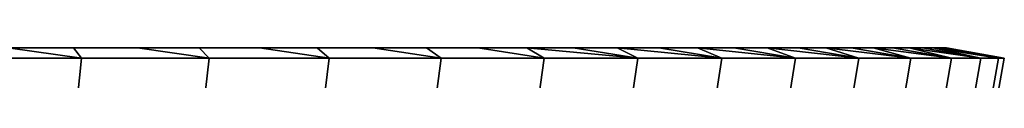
# Model space of a CAD drawing. Header units: metres. Extents: x -109 to 109, y -100 to 76.
# Tile 337 of 337: x 94.499 to 109, y 49.026 to 49.5. Entities that reach past the tile are written whole.
import ezdxf

# ---------------------------------------------------------------- set-up
doc = ezdxf.new("R2010")
doc.units = ezdxf.units.M
doc.layers.add('solid_21062310', color=7, linetype='CONTINUOUS')

msp = doc.modelspace()

# ---------------------------------------------------------------- linework, layer by layer
at = {"layer": 'solid_21062310'}
for points in [[(106.742775, 49.5, 9.330058), (76.964729, 49.5, 9.137949), (46.257225, 49.5, 9.330058)], [(46.257225, 49.5, -9.330058), (76.035271, 49.5, -9.137949), (106.742775, 49.5, -9.330058)], [(46.626232, 49.5, -10.451293), (46.257225, 49.5, -9.330058), (106.742775, 49.5, -9.330058), (106.373772, 49.5, -10.451293)], [(106.373772, 49.5, 10.451293), (106.742775, 49.5, 9.330058), (46.257225, 49.5, 9.330058), (46.626232, 49.5, 10.451293)], [(47.038429, 49.5, -11.561517), (46.626232, 49.5, -10.451293), (106.373772, 49.5, -10.451293), (105.961571, 49.5, -11.561517)], [(105.961571, 49.5, 11.561517), (106.373772, 49.5, 10.451293), (46.626232, 49.5, 10.451293), (47.038429, 49.5, 11.561517)], [(47.492268, 49.5, -12.657188), (47.038429, 49.5, -11.561517), (105.961571, 49.5, -11.561517), (105.507729, 49.5, -12.657188)], [(105.507729, 49.5, 12.657188), (105.961571, 49.5, 11.561517), (47.038429, 49.5, 11.561517), (47.492268, 49.5, 12.657188)], [(47.985847, 49.5, -13.733713), (47.492268, 49.5, -12.657188), (105.507729, 49.5, -12.657188), (105.014153, 49.5, -13.733713)], [(105.014153, 49.5, 13.733713), (105.507729, 49.5, 12.657188), (47.492268, 49.5, 12.657188), (47.985847, 49.5, 13.733713)], [(48.517765, 49.5, -14.787492), (47.985847, 49.5, -13.733713), (105.014153, 49.5, -13.733713), (104.482231, 49.5, -14.787492)], [(104.482231, 49.5, 14.787492), (105.014153, 49.5, 13.733713), (47.985847, 49.5, 13.733713), (48.517765, 49.5, 14.787492)], [(49.090477, 49.5, -15.823219), (48.517765, 49.5, -14.787492), (104.482231, 49.5, -14.787492), (103.909523, 49.5, -15.823219)], [(103.909523, 49.5, 15.823219), (104.482231, 49.5, 14.787492), (48.517765, 49.5, 14.787492), (49.090477, 49.5, 15.823219)], [(49.702553, 49.5, -16.838882), (49.090477, 49.5, -15.823219), (103.909523, 49.5, -15.823219), (103.297447, 49.5, -16.838882)], [(103.297447, 49.5, 16.838882), (103.909523, 49.5, 15.823219), (49.090477, 49.5, 15.823219), (49.702553, 49.5, 16.838882)], [(50.351395, 49.5, -17.830261), (49.702553, 49.5, -16.838882), (103.297447, 49.5, -16.838882), (102.648605, 49.5, -17.830261)], [(102.648605, 49.5, 17.830261), (103.297447, 49.5, 16.838882), (49.702553, 49.5, 16.838882), (50.351395, 49.5, 17.830261)], [(51.03458, 49.5, -18.793356), (50.351395, 49.5, -17.830261), (102.648605, 49.5, -17.830261), (101.965416, 49.5, -18.793356)], [(101.965416, 49.5, 18.793356), (102.648605, 49.5, 17.830261), (50.351395, 49.5, 17.830261), (51.03458, 49.5, 18.793356)], [(51.754696, 49.5, -19.731445), (51.03458, 49.5, -18.793356), (101.965416, 49.5, -18.793356), (101.245308, 49.5, -19.731445)], [(101.245308, 49.5, 19.731445), (101.965416, 49.5, 18.793356), (51.03458, 49.5, 18.793356), (51.754696, 49.5, 19.731445)], [(52.511185, 49.5, -20.64431), (51.754696, 49.5, -19.731445), (101.245308, 49.5, -19.731445), (100.488815, 49.5, -20.64431)], [(100.488815, 49.5, 20.64431), (101.245308, 49.5, 19.731445), (51.754696, 49.5, 19.731445), (52.511185, 49.5, 20.64431)], [(52.511185, 49.5, -20.64431), (100.488815, 49.5, -20.64431), (99.69915, 49.5, -21.5282)], [(52.511185, 49.5, -20.64431), (99.69915, 49.5, -21.5282), (53.30085, 49.5, -21.5282)], [(100.488815, 49.5, 20.64431), (52.511185, 49.5, 20.64431), (53.30085, 49.5, 21.5282)], [(53.30085, 49.5, -21.5282), (99.69915, 49.5, -21.5282), (98.879517, 49.5, -22.379364)], [(53.30085, 49.5, -21.5282), (98.879517, 49.5, -22.379364), (54.120483, 49.5, -22.379364)], [(99.69915, 49.5, 21.5282), (53.30085, 49.5, 21.5282), (54.120483, 49.5, 22.379364)], [(100.488815, 49.5, 20.64431), (53.30085, 49.5, 21.5282), (99.69915, 49.5, 21.5282)], [(54.120483, 49.5, -22.379364), (98.879517, 49.5, -22.379364), (98.028313, 49.5, -23.199028)], [(54.120483, 49.5, -22.379364), (98.028313, 49.5, -23.199028), (54.971684, 49.5, -23.199028)], [(98.879517, 49.5, 22.379364), (54.120483, 49.5, 22.379364), (54.971684, 49.5, 23.199028)], [(99.69915, 49.5, 21.5282), (54.120483, 49.5, 22.379364), (98.879517, 49.5, 22.379364)], [(54.971684, 49.5, -23.199028), (98.028313, 49.5, -23.199028), (97.144348, 49.5, -23.988758)], [(54.971684, 49.5, -23.199028), (97.144348, 49.5, -23.988758), (55.855648, 49.5, -23.988758)], [(98.028313, 49.5, 23.199028), (54.971684, 49.5, 23.199028), (55.855648, 49.5, 23.988758)], [(98.879517, 49.5, 22.379364), (54.971684, 49.5, 23.199028), (98.028313, 49.5, 23.199028)], [(55.855648, 49.5, -23.988758), (97.144348, 49.5, -23.988758), (96.2314, 49.5, -24.745325)], [(55.855648, 49.5, -23.988758), (96.2314, 49.5, -24.745325), (56.7686, 49.5, -24.745325)], [(97.144348, 49.5, 23.988758), (55.855648, 49.5, 23.988758), (56.7686, 49.5, 24.745325)], [(98.028313, 49.5, 23.199028), (55.855648, 49.5, 23.988758), (97.144348, 49.5, 23.988758)], [(56.7686, 49.5, -24.745325), (96.2314, 49.5, -24.745325), (95.293251, 49.5, -25.465494)], [(56.7686, 49.5, -24.745325), (95.293251, 49.5, -25.465494), (57.706749, 49.5, -25.465494)], [(96.2314, 49.5, 24.745325), (56.7686, 49.5, 24.745325), (57.706749, 49.5, 25.465494)], [(97.144348, 49.5, 23.988758), (56.7686, 49.5, 24.745325), (96.2314, 49.5, 24.745325)], [(57.706749, 49.5, -25.465494), (95.293251, 49.5, -25.465494), (94.330139, 49.5, -26.148695)], [(95.293251, 49.5, 25.465494), (57.706749, 49.5, 25.465494), (58.669865, 49.5, 26.148695)], [(96.2314, 49.5, 24.745325), (57.706749, 49.5, 25.465494), (95.293251, 49.5, 25.465494)], [(95.293251, 49.5, 25.465494), (58.669865, 49.5, 26.148695), (94.330139, 49.5, 26.148695)], [(106.742775, 49.5, -9.330058), (76.035271, 49.5, -9.137949), (76.964729, 49.5, -9.137949)], [(106.742775, 49.5, 9.330058), (107.070168, 49.5, 8.192769), (77.884201, 49.5, 9.044491), (76.964729, 49.5, 9.137949)], [(106.742775, 49.5, -9.330058), (76.964729, 49.5, -9.137949), (77.884201, 49.5, -9.044491)], [(107.070168, 49.5, 8.192769), (78.794579, 49.5, 8.857331), (77.884201, 49.5, 9.044491)], [(106.742775, 49.5, -9.330058), (77.884201, 49.5, -9.044491), (78.794579, 49.5, -8.857331)], [(107.070168, 49.5, 8.192769), (79.676529, 49.5, 8.580749), (78.794579, 49.5, 8.857331)], [(106.742775, 49.5, -9.330058), (78.794579, 49.5, -8.857331), (79.676529, 49.5, -8.580749)], [(107.070168, 49.5, 8.192769), (80.530449, 49.5, 8.214149), (79.676529, 49.5, 8.580749)], [(106.742775, 49.5, -9.330058), (79.676529, 49.5, -8.580749), (80.530449, 49.5, -8.214149)], [(107.070168, 49.5, 8.192769), (81.338867, 49.5, 7.765673), (80.530449, 49.5, 8.214149)], [(106.742775, 49.5, -9.330058), (80.530449, 49.5, -8.214149), (81.338867, 49.5, -7.765673), (107.070168, 49.5, -8.192769)], [(107.070168, 49.5, 8.192769), (107.355537, 49.5, 7.041844), (82.101295, 49.5, 7.234753), (81.338867, 49.5, 7.765673)], [(107.070168, 49.5, -8.192769), (81.338867, 49.5, -7.765673), (82.101295, 49.5, -7.234753)], [(107.355537, 49.5, 7.041844), (82.803146, 49.5, 6.632599), (82.101295, 49.5, 7.234753)], [(107.070168, 49.5, -8.192769), (82.101295, 49.5, -7.234753), (82.803146, 49.5, -6.632599), (107.355537, 49.5, -7.041844)], [(107.355537, 49.5, 7.041844), (107.59774, 49.5, 5.882078), (83.442848, 49.5, 5.959245), (82.803146, 49.5, 6.632599)], [(107.355537, 49.5, -7.041844), (82.803146, 49.5, -6.632599), (83.442848, 49.5, -5.959245)], [(107.59774, 49.5, 5.882078), (84.009377, 49.5, 5.227886), (83.442848, 49.5, 5.959245)], [(107.355537, 49.5, -7.041844), (83.442848, 49.5, -5.959245), (84.009377, 49.5, -5.227886), (107.59774, 49.5, -5.882078)], [(107.59774, 49.5, 5.882078), (107.795647, 49.5, 4.718122), (84.500198, 49.5, 4.439841), (84.009377, 49.5, 5.227886)], [(107.59774, 49.5, -5.882078), (84.009377, 49.5, -5.227886), (84.500198, 49.5, -4.439841), (107.795647, 49.5, -4.718122)], [(107.795647, 49.5, 4.718122), (107.949509, 49.5, 3.548979), (84.90815, 49.5, 3.609023), (84.500198, 49.5, 4.439841)], [(107.795647, 49.5, -4.718122), (84.500198, 49.5, -4.439841), (84.90815, 49.5, -3.609023)], [(107.949509, 49.5, 3.548979), (85.230087, 49.5, 2.73873), (84.90815, 49.5, 3.609023)], [(107.795647, 49.5, -4.718122), (84.90815, 49.5, -3.609023), (85.230087, 49.5, -2.73873), (107.949509, 49.5, -3.548979)], [(107.949509, 49.5, 3.548979), (108.059738, 49.5, 2.372911), (85.462608, 49.5, 1.842322), (85.230087, 49.5, 2.73873)], [(107.949509, 49.5, -3.548979), (85.230087, 49.5, -2.73873), (85.462608, 49.5, -1.842322), (108.059738, 49.5, -2.372911)], [(108.059738, 49.5, 2.372911), (108.126343, 49.5, 1.189918), (85.602097, 49.5, 0.930894), (85.462608, 49.5, 1.842322)], [(108.059738, 49.5, -2.372911), (85.462608, 49.5, -1.842322), (85.602097, 49.5, -0.930894), (108.126343, 49.5, -1.189918)], [(108.126343, 49.5, 1.189918), (108.149307, 49.5), (85.650002, 49.5), (85.602097, 49.5, 0.930894)], [(108.149307, 49.5), (108.126343, 49.5, -1.189918), (85.602097, 49.5, -0.930894), (85.650002, 49.5)], [(94.330139, 49.5, 26.148695), (93.33876, 49.5, 26.797531), (93.430496, 49.349998, 27.741816), (95.410347, 49.349998, 26.431967)], [(95.410347, 49.349998, -26.431967), (93.430496, 49.349998, -27.741816), (94.330139, 49.5, -26.148695)], [(95.410347, 49.349998, -26.431967), (94.330139, 49.5, -26.148695), (95.293251, 49.5, -25.465494)], [(95.293251, 49.5, 25.465494), (94.330139, 49.5, 26.148695), (95.410347, 49.349998, 26.431967)], [(97.289368, 49.349998, -24.981033), (95.410347, 49.349998, -26.431967), (95.293251, 49.5, -25.465494), (96.2314, 49.5, -24.745325)], [(96.2314, 49.5, 24.745325), (95.293251, 49.5, 25.465494), (95.410347, 49.349998, 26.431967), (97.289368, 49.349998, 24.981033)], [(97.289368, 49.349998, -24.981033), (96.2314, 49.5, -24.745325), (97.144348, 49.5, -23.988758)], [(97.144348, 49.5, 23.988758), (96.2314, 49.5, 24.745325), (97.289368, 49.349998, 24.981033)], [(99.057487, 49.349998, -23.396791), (97.289368, 49.349998, -24.981033), (97.144348, 49.5, -23.988758), (98.028313, 49.5, -23.199028)], [(98.028313, 49.5, 23.199028), (97.144348, 49.5, 23.988758), (97.289368, 49.349998, 24.981033), (99.057487, 49.349998, 23.396791)], [(99.057487, 49.349998, -23.396791), (98.028313, 49.5, -23.199028), (98.879517, 49.5, -22.379364)], [(98.879517, 49.5, 22.379364), (98.028313, 49.5, 23.199028), (99.057487, 49.349998, 23.396791)], [(100.705147, 49.349998, -21.687809), (99.057487, 49.349998, -23.396791), (98.879517, 49.5, -22.379364), (99.69915, 49.5, -21.5282)], [(99.69915, 49.5, 21.5282), (98.879517, 49.5, 22.379364), (99.057487, 49.349998, 23.396791), (100.705147, 49.349998, 21.687809)], [(100.705147, 49.349998, -21.687809), (99.69915, 49.5, -21.5282), (100.488815, 49.5, -20.64431)], [(100.488815, 49.5, 20.64431), (99.69915, 49.5, 21.5282), (100.705147, 49.349998, 21.687809)], [(102.223618, 49.349998, -19.863171), (100.705147, 49.349998, -21.687809), (100.488815, 49.5, -20.64431), (101.245308, 49.5, -19.731445)], [(101.245308, 49.5, 19.731445), (100.488815, 49.5, 20.64431), (100.705147, 49.349998, 21.687809), (102.223618, 49.349998, 19.863171)], [(102.223618, 49.349998, -19.863171), (101.245308, 49.5, -19.731445), (101.965416, 49.5, -18.793356)], [(101.965416, 49.5, 18.793356), (101.245308, 49.5, 19.731445), (102.223618, 49.349998, 19.863171)], [(103.604889, 49.349998, -17.93251), (102.223618, 49.349998, -19.863171), (101.965416, 49.5, -18.793356), (102.648605, 49.5, -17.830261)], [(101.965416, 49.5, 18.793356), (102.223618, 49.349998, 19.863171), (103.604889, 49.349998, 17.93251)], [(102.648605, 49.5, 17.830261), (101.965416, 49.5, 18.793356), (103.604889, 49.349998, 17.93251)], [(103.604889, 49.349998, -17.93251), (102.648605, 49.5, -17.830261), (103.297447, 49.5, -16.838882)], [(103.297447, 49.5, 16.838882), (102.648605, 49.5, 17.830261), (103.604889, 49.349998, 17.93251)], [(104.841576, 49.349998, -15.906137), (103.604889, 49.349998, -17.93251), (103.297447, 49.5, -16.838882), (103.909523, 49.5, -15.823219)], [(103.297447, 49.5, 16.838882), (103.604889, 49.349998, 17.93251), (104.841576, 49.349998, 15.906137)], [(103.909523, 49.5, 15.823219), (103.297447, 49.5, 16.838882), (104.841576, 49.349998, 15.906137)], [(104.841576, 49.349998, -15.906137), (103.909523, 49.5, -15.823219), (104.482231, 49.5, -14.787492)], [(104.482231, 49.5, 14.787492), (103.909523, 49.5, 15.823219), (104.841576, 49.349998, 15.906137)], [(105.927055, 49.349998, -13.794863), (104.841576, 49.349998, -15.906137), (104.482231, 49.5, -14.787492), (105.014153, 49.5, -13.733713)], [(104.482231, 49.5, 14.787492), (104.841576, 49.349998, 15.906137), (105.927055, 49.349998, 13.794863)], [(105.014153, 49.5, 13.733713), (104.482231, 49.5, 14.787492), (105.927055, 49.349998, 13.794863)], [(105.927055, 49.349998, -13.794863), (105.014153, 49.5, -13.733713), (105.507729, 49.5, -12.657188)], [(105.507729, 49.5, 12.657188), (105.014153, 49.5, 13.733713), (105.927055, 49.349998, 13.794863)], [(106.855545, 49.349998, -11.60994), (105.927055, 49.349998, -13.794863), (105.507729, 49.5, -12.657188), (105.961571, 49.5, -11.561517)], [(105.507729, 49.5, 12.657188), (105.927055, 49.349998, 13.794863), (106.855545, 49.349998, 11.60994)], [(105.961571, 49.5, 11.561517), (105.507729, 49.5, 12.657188), (106.855545, 49.349998, 11.60994)], [(106.855545, 49.349998, -11.60994), (105.961571, 49.5, -11.561517), (106.373772, 49.5, -10.451293)], [(106.373772, 49.5, 10.451293), (105.961571, 49.5, 11.561517), (106.855545, 49.349998, 11.60994)], [(107.622047, 49.349998, -9.363136), (106.855545, 49.349998, -11.60994), (106.373772, 49.5, -10.451293), (106.742775, 49.5, -9.330058)], [(106.373772, 49.5, 10.451293), (106.855545, 49.349998, 11.60994), (107.622047, 49.349998, 9.363136)], [(106.742775, 49.5, 9.330058), (106.373772, 49.5, 10.451293), (107.622047, 49.349998, 9.363136)], [(107.622047, 49.349998, -9.363136), (106.742775, 49.5, -9.330058), (107.070168, 49.5, -8.192769)], [(107.070168, 49.5, 8.192769), (106.742775, 49.5, 9.330058), (107.622047, 49.349998, 9.363136)], [(108.222466, 49.349998, -7.066493), (107.622047, 49.349998, -9.363136), (107.070168, 49.5, -8.192769), (107.355537, 49.5, -7.041844)], [(107.070168, 49.5, 8.192769), (107.622047, 49.349998, 9.363136), (108.222466, 49.349998, 7.066493)], [(107.355537, 49.5, 7.041844), (107.070168, 49.5, 8.192769), (108.222466, 49.349998, 7.066493)], [(108.222466, 49.349998, -7.066493), (107.355537, 49.5, -7.041844), (107.59774, 49.5, -5.882078)], [(107.59774, 49.5, 5.882078), (107.355537, 49.5, 7.041844), (108.222466, 49.349998, 7.066493)], [(108.653648, 49.349998, -4.73212), (108.222466, 49.349998, -7.066493), (107.59774, 49.5, -5.882078), (107.795647, 49.5, -4.718122)], [(107.59774, 49.5, 5.882078), (108.222466, 49.349998, 7.066493), (108.653648, 49.349998, 4.73212)], [(107.795647, 49.5, 4.718122), (107.59774, 49.5, 5.882078), (108.653648, 49.349998, 4.73212)], [(108.653648, 49.349998, -4.73212), (107.795647, 49.5, -4.718122), (107.949509, 49.5, -3.548979)], [(107.949509, 49.5, 3.548979), (107.795647, 49.5, 4.718122), (108.653648, 49.349998, 4.73212)], [(108.913292, 49.349998, -2.372417), (108.653648, 49.349998, -4.73212), (107.949509, 49.5, -3.548979), (108.059738, 49.5, -2.372911)], [(107.949509, 49.5, 3.548979), (108.653648, 49.349998, 4.73212), (108.913292, 49.349998, 2.372417)], [(108.059738, 49.5, 2.372911), (107.949509, 49.5, 3.548979), (108.913292, 49.349998, 2.372417)], [(108.913292, 49.349998, -2.372417), (108.059738, 49.5, -2.372911), (108.126343, 49.5, -1.189918)], [(108.126343, 49.5, 1.189918), (108.059738, 49.5, 2.372911), (108.913292, 49.349998, 2.372417)], [(109, 49.349998), (108.913292, 49.349998, -2.372417), (108.126343, 49.5, -1.189918), (108.149307, 49.5)], [(108.126343, 49.5, 1.189918), (109, 49.349998), (108.149307, 49.5)], [(108.126343, 49.5, 1.189918), (108.913292, 49.349998, 2.372417), (109, 49.349998)], [(95.019234, 45.537159, -25.885134), (93.08033, 45.537159, -27.167898), (93.430496, 49.349998, -27.741816), (95.410347, 49.349998, -26.431967)], [(93.08033, 45.537159, 27.167898), (95.019234, 45.537159, 25.885134), (95.410347, 49.349998, 26.431967), (93.430496, 49.349998, 27.741816)], [(96.859322, 45.537159, -24.464264), (95.019234, 45.537159, -25.885134), (95.410347, 49.349998, -26.431967), (97.289368, 49.349998, -24.981033)], [(95.019234, 45.537159, 25.885134), (96.859322, 45.537159, 24.464262), (97.289368, 49.349998, 24.981033), (95.410347, 49.349998, 26.431967)], [(98.590782, 45.537159, -22.912867), (96.859322, 45.537159, -24.464264), (97.289368, 49.349998, -24.981033), (99.057487, 49.349998, -23.396791)], [(96.859322, 45.537159, 24.464262), (98.590782, 45.537159, 22.912867), (99.057487, 49.349998, 23.396791), (97.289368, 49.349998, 24.981033)], [(100.204384, 45.537159, -21.239218), (98.590782, 45.537159, -22.912867), (99.057487, 49.349998, -23.396791), (100.705147, 49.349998, -21.687809)], [(98.590782, 45.537159, 22.912867), (100.204384, 45.537159, 21.239218), (100.705147, 49.349998, 21.687809), (99.057487, 49.349998, 23.396791)], [(101.691513, 45.537159, -19.452246), (100.204384, 45.537159, -21.239218), (100.705147, 49.349998, -21.687809), (102.223618, 49.349998, -19.863171)], [(100.204384, 45.537159, 21.239218), (101.691513, 45.537159, 19.452246), (102.223618, 49.349998, 19.863171), (100.705147, 49.349998, 21.687809)], [(103.044228, 45.537159, -17.561491), (101.691513, 45.537159, -19.452246), (102.223618, 49.349998, -19.863171), (103.604889, 49.349998, -17.93251)], [(101.691513, 45.537159, 19.452246), (103.044228, 45.537159, 17.561491), (103.604889, 49.349998, 17.93251), (102.223618, 49.349998, 19.863171)], [(104.255325, 45.537159, -15.57704), (103.044228, 45.537159, -17.561491), (103.604889, 49.349998, -17.93251), (104.841576, 49.349998, -15.906137)], [(103.044228, 45.537159, 17.561491), (104.255325, 45.537159, 15.577039), (104.841576, 49.349998, 15.906137), (103.604889, 49.349998, 17.93251)], [(105.318329, 45.537159, -13.509476), (104.255325, 45.537159, -15.57704), (104.841576, 49.349998, -15.906137), (105.927055, 49.349998, -13.794863)], [(104.255325, 45.537159, 15.577039), (105.318329, 45.537159, 13.509475), (105.927055, 49.349998, 13.794863), (104.841576, 49.349998, 15.906137)], [(106.227577, 45.537159, -11.369831), (105.318329, 45.537159, -13.509476), (105.927055, 49.349998, -13.794863), (106.855545, 49.349998, -11.60994)], [(105.318329, 45.537159, 13.509475), (106.227577, 45.537159, 11.36983), (106.855545, 49.349998, 11.60994), (105.927055, 49.349998, 13.794863)], [(106.978218, 45.537159, -9.169524), (106.227577, 45.537159, -11.369831), (106.855545, 49.349998, -11.60994), (107.622047, 49.349998, -9.363136)], [(106.227577, 45.537159, 11.36983), (106.978218, 45.537159, 9.169523), (107.622047, 49.349998, 9.363136), (106.855545, 49.349998, 11.60994)], [(107.566246, 45.537159, -6.920295), (106.978218, 45.537159, -9.169524), (107.622047, 49.349998, -9.363136), (108.222466, 49.349998, -7.066493)], [(106.978218, 45.537159, 9.169523), (107.566246, 45.537159, 6.920294), (108.222466, 49.349998, 7.066493), (107.622047, 49.349998, 9.363136)], [(107.988518, 45.537159, -4.634144), (107.566246, 45.537159, -6.920295), (108.222466, 49.349998, -7.066493), (108.653648, 49.349998, -4.73212)], [(107.566246, 45.537159, 6.920294), (107.988518, 45.537159, 4.634143), (108.653648, 49.349998, 4.73212), (108.222466, 49.349998, 7.066493)], [(108.242783, 45.537159, -2.323269), (107.988518, 45.537159, -4.634144), (108.653648, 49.349998, -4.73212), (108.913292, 49.349998, -2.372417)], [(107.988518, 45.537159, 4.634143), (108.242783, 45.537159, 2.323269), (108.913292, 49.349998, 2.372417), (108.653648, 49.349998, 4.73212)], [(108.32769, 45.537159), (108.242783, 45.537159, -2.323269), (108.913292, 49.349998, -2.372417), (109, 49.349998)], [(108.242783, 45.537159, 2.323269), (108.32769, 45.537159), (109, 49.349998), (108.913292, 49.349998, 2.372417)]]:
    msp.add_3dface(points, dxfattribs=at)

doc.saveas('drawing.dxf')
